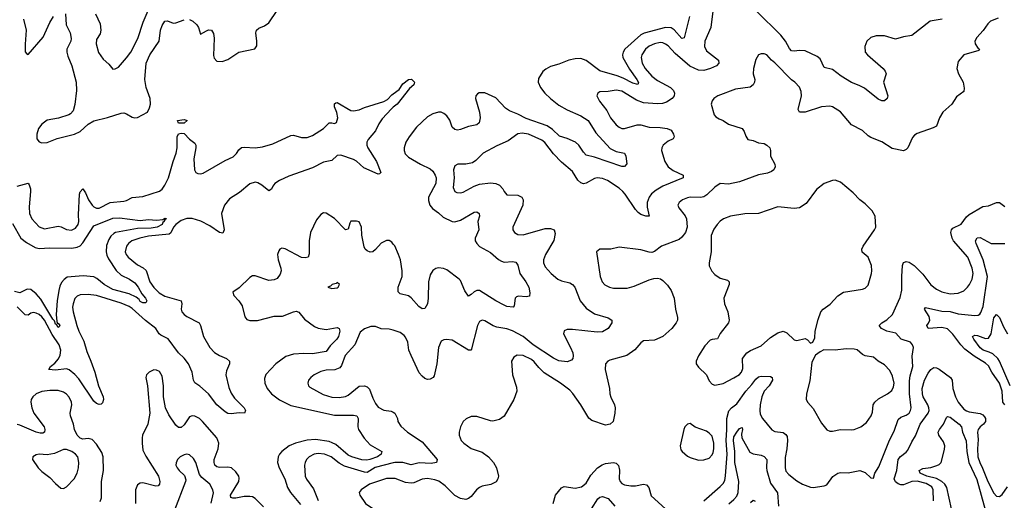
# Model space of a CAD drawing. Header units: inches. Extents: x 1843162 to 1959474, y 907081 to 1016326.
# Tile 663 of 684: x 1947269 to 1954466, y 995913 to 999427. Entities that reach past the tile are written whole.
import ezdxf

# ---------------------------------------------------------------- set-up
doc = ezdxf.new("R2010")
doc.units = ezdxf.units.IN
doc.header["$MEASUREMENT"] = 0
doc.layers.add('B9949', color=7, linetype='Continuous')
doc.layers.add('B9959', color=7, linetype='Continuous')

msp = doc.modelspace()

# ---------------------------------------------------------------- linework, layer by layer
at = {"layer": 'B9949', "color": 5}
for points, elevation in [([(1947297.8, 999430), (1947316, 999350), (1947307.6, 999247.6), (1947310, 999191.3), (1947318.5, 999178.5), (1947330, 999173), (1947440.6, 999299.4), (1947490, 999406), (1947516.2, 999450)], 520), ([(1947603.1, 999470), (1947608.8, 999390), (1947638.4, 999330), (1947645.5, 999290), (1947641.6, 999270), (1947613.5, 999210), (1947612.8, 999190), (1947620.6, 999160.6), (1947650.9, 999090), (1947682.2, 998970), (1947683, 998910), (1947672.8, 998807.2), (1947658.6, 998761.4), (1947641.2, 998738.8), (1947629, 998731), (1947553.4, 998706.6), (1947470, 998691.8), (1947430, 998662.4), (1947406.7, 998630), (1947395.2, 998590), (1947394.4, 998554.4), (1947410, 998534.4), (1947430, 998526.5), (1947470, 998529.2), (1947543, 998557), (1947669.8, 998590.2), (1947711.6, 998610), (1947770, 998662.6), (1947810, 998686), (1947910, 998711.7), (1948010, 998744.4), (1948030, 998746.4), (1948050, 998739.3), (1948090, 998713), (1948110, 998708), (1948130, 998710.6), (1948203.7, 998750), (1948218.6, 998781.4), (1948224.1, 998810), (1948223.4, 998850), (1948193, 998930), (1948183.7, 998990), (1948194.5, 999110), (1948219.6, 999170), (1948287.5, 999270), (1948297.5, 999350), (1948310, 999384.2), (1948330, 999415.3), (1948350, 999418.7), (1948390, 999400.8), (1948410, 999403.2), (1948470, 999426.8)], 520), ([(1947823.7, 999470), (1947856.5, 999396.5), (1947862.4, 999350), (1947856.3, 999323.7), (1947830, 999281.2), (1947827.4, 999250), (1947845.7, 999185.7), (1947878.9, 999138.9), (1947920.7, 999100.7), (1947950, 999066), (1947966.4, 999066.4), (1947990, 999080.5), (1948050, 999146.7), (1948082.2, 999190), (1948131.5, 999290), (1948171.8, 999408.2), (1948215.8, 999510)], 540), ([(1948510, 999427.8), (1948535, 999415), (1948563.2, 999390), (1948576.5, 999370), (1948590, 999321), (1948633.9, 999346.1), (1948650, 999352), (1948670, 999350.4), (1948685.3, 999325.3), (1948691.5, 999291.5), (1948685.1, 999165.1), (1948690, 999146), (1948710, 999122.8), (1948750, 999120.5), (1948790, 999136.4), (1948870, 999188.9), (1948986.6, 999213.4), (1949003.3, 999236.7), (1949003.1, 999270), (1948994, 999330), (1948999.3, 999350), (1949016.3, 999363.7), (1949058.5, 999381.5), (1949090, 999403), (1949150, 999493)], 520), ([(1947250, 998210.2), (1947330, 998230.3), (1947339.1, 998219.1), (1947347.3, 998190), (1947347.7, 998170), (1947337.8, 998057.8), (1947341, 998010), (1947357.3, 997970), (1947410, 997911.8), (1947450, 997897.8), (1947550, 997916.5), (1947572.5, 997912.5), (1947610, 997892.8), (1947648, 997888), (1947677.3, 997902.7), (1947696.8, 997930), (1947701, 997950), (1947698.9, 997998.9), (1947705.7, 998150), (1947710, 998168.4), (1947730, 998190.3), (1947750, 998160.3), (1947771.6, 998110), (1947797.7, 998070), (1947810, 998057.3), (1947830, 998048.7), (1947850, 998047.9), (1947929.4, 998090.6), (1948030, 998099.8), (1948050, 998105.2), (1948090, 998126.7), (1948170, 998133.7), (1948290, 998173.4), (1948310, 998187.6), (1948330, 998216.2), (1948356.6, 998270), (1948390.4, 998389.6), (1948413.3, 998450), (1948420.2, 998490), (1948419.4, 998570), (1948430, 998591.5), (1948450, 998597.8), (1948470, 998593.9), (1948510, 998552.9), (1948550, 998523.7), (1948556.1, 998510), (1948556.8, 998490), (1948542.6, 998410), (1948546, 998330), (1948557.6, 998310), (1948570, 998302.4), (1948590, 998298.6), (1948610, 998305.2), (1948770, 998397.8), (1948830, 998425.1), (1948852.8, 998447.2), (1948870, 998474.9), (1948890, 998491.1), (1948910, 998495), (1948990, 998489.4), (1949042.6, 998497.4), (1949119.9, 998520.1), (1949250, 998579.1), (1949270, 998582), (1949330, 998565.8), (1949350, 998564.9), (1949370, 998566.2), (1949410, 998579.6), (1949490, 998630.2), (1949530, 998672.7), (1949550, 998673.4), (1949570, 998666.5), (1949585.6, 998674.4), (1949594.6, 998710), (1949587, 998747), (1949569.7, 998790.3), (1949570, 998812), (1949580.9, 998819.1), (1949590, 998820.7), (1949690, 998763.9), (1949710, 998761), (1949750, 998767.5), (1949790, 998784.3), (1949930, 998828), (1949958, 998842), (1949990, 998878.3), (1950000, 998885.3)], 480), ([(1950000, 998786.3), (1949985.7, 998774.3), (1949918.4, 998701.6), (1949894.6, 998665.4), (1949870, 998613), (1949816.9, 998550), (1949805.5, 998530), (1949806, 998510), (1949814.5, 998490), (1949876.3, 998390), (1949908, 998310), (1949899.9, 998300.1), (1949890, 998296.9), (1949784.5, 998344.5), (1949732, 998392), (1949710, 998405.5), (1949616.5, 998436.5), (1949590, 998432.5), (1949550, 998396.5), (1949490, 998386), (1949410, 998343.1), (1949237.1, 998282.9), (1949168, 998252), (1949134.8, 998230), (1949118.6, 998210), (1949110, 998187.3), (1949090, 998175.1), (1949038, 998218), (1949010, 998234.6), (1948990, 998238.4), (1948950, 998227.5), (1948876.2, 998163.8), (1948803.4, 998116.6), (1948764.8, 998070), (1948744.2, 998010), (1948764.2, 997890), (1948753.4, 997866.6), (1948730, 997869.8), (1948658.4, 997918.4), (1948593.5, 997953.5), (1948530, 997973.4), (1948490, 997972.9), (1948450, 997958), (1948410.1, 997930), (1948393.5, 997910), (1948372.6, 997867.4), (1948361.4, 997858.6), (1948210, 997843.4), (1948146, 997830), (1948088.4, 997810), (1948063, 997790), (1948048.7, 997770), (1948040.2, 997730), (1948046.8, 997710), (1948062, 997690), (1948130, 997633.7), (1948171.4, 997611.4), (1948193.2, 997593.2), (1948220.4, 997510), (1948250, 997467.6), (1948289.5, 997430), (1948330, 997405.5), (1948448.5, 997370), (1948453.8, 997350), (1948448.8, 997310), (1948455, 997290), (1948470.2, 997270), (1948490, 997255.6), (1948579.6, 997210), (1948591.3, 997190), (1948611.9, 997110), (1948659.7, 997030), (1948693.5, 996993.5), (1948730, 996971.2), (1948781.6, 996950), (1948803.1, 996930), (1948801.7, 996910), (1948780.6, 996859.4), (1948776.8, 996830), (1948796.8, 996736.8), (1948814.8, 996694.8), (1948838.8, 996658.8), (1948910.3, 996590), (1948919.1, 996570), (1948912, 996550), (1948872.3, 996552.3), (1948814.5, 996545.5), (1948790, 996548.5), (1948770, 996558.5), (1948709.1, 996610), (1948650, 996691.5), (1948586.7, 996746.8), (1948550, 996771.2), (1948538.4, 996790), (1948530.4, 996850), (1948502.6, 996910), (1948471.5, 996951.5), (1948429.6, 996990), (1948353, 997093), (1948300.2, 997120.2), (1948289.5, 997129.5), (1948263.7, 997170), (1948187.3, 997227.3), (1948090, 997314.6), (1948069.4, 997329.4), (1948010, 997354.2), (1947830, 997409.4), (1947770, 997417.8), (1947710, 997413.8), (1947690, 997406.2), (1947672.3, 997387.7), (1947658.5, 997350), (1947655.6, 997324.4), (1947659.8, 997290), (1947687.3, 997190), (1947701.6, 997150), (1947737.2, 997077.2), (1947759.9, 996999.9), (1947790, 996931.2), (1947818.5, 996850), (1947844.6, 996750), (1947879.8, 996670), (1947881.5, 996650), (1947875.3, 996624.7), (1947865.5, 996614.5), (1947850, 996612.4), (1947830, 996620.3), (1947810, 996637.1), (1947700.2, 996800.2), (1947671.9, 996831.9), (1947630, 996867.6), (1947610, 996874.2), (1947530, 996863.7), (1947481.6, 996870), (1947493.1, 996890), (1947524.9, 996915.1), (1947552, 996948), (1947565.6, 996974.4), (1947570.7, 997010), (1947558.3, 997050), (1947505.4, 997125.4), (1947450, 997228.8), (1947430, 997255), (1947410, 997270.9), (1947390, 997281.9), (1947370, 997286.4), (1947350, 997281.1), (1947330, 997266.8), (1947310, 997267.7), (1947250, 997328.4)], 480), ([(1950000, 997786), (1949990, 997798.9), (1949970, 997811.1), (1949950, 997811.1), (1949910, 997792), (1949870, 997745.7), (1949850, 997729.7), (1949830, 997727.7), (1949810, 997735.9), (1949793.8, 997750), (1949786.7, 997766.7), (1949769.8, 997850.2), (1949767.1, 997910), (1949750, 997949.4), (1949730, 997954.5), (1949690, 997953.6), (1949681.3, 997938.7), (1949670, 997894), (1949650, 997889.7), (1949570, 997972), (1949510, 998011.6), (1949490, 998014), (1949470, 998002), (1949437.8, 997962.2), (1949393.4, 997870), (1949384.5, 997810), (1949385.2, 997714.8), (1949377.4, 997690), (1949355.7, 997684.3), (1949329, 997689), (1949210, 997751.9), (1949184.3, 997755.7), (1949170, 997747.8), (1949162.6, 997737.4), (1949153, 997710), (1949157.7, 997670), (1949178.6, 997610), (1949180.1, 997590), (1949173.9, 997566.1), (1949150, 997535), (1949130, 997523.6), (1949090, 997520.7), (1948990, 997554.1), (1948970, 997553.8), (1948950, 997541.8), (1948873.8, 997466.2), (1948826.4, 997433.6), (1948835.3, 997410), (1948871.8, 997371.8), (1948894.9, 997334.9), (1948914, 997254), (1948930, 997235.6), (1948950, 997226.2), (1949007.5, 997227.5), (1949130, 997258.9), (1949190, 997258.1), (1949270, 997291.7), (1949290, 997295.4), (1949310, 997287.1), (1949350, 997236.9), (1949423.2, 997183.2), (1949450, 997170.1), (1949510, 997160.7), (1949590, 997176.5), (1949603, 997170), (1949610.2, 997150), (1949599.3, 997110), (1949587, 997090), (1949539, 997041), (1949510, 997000.3), (1949410, 996983.9), (1949345.8, 996985.8), (1949270, 996981.2), (1949215.5, 996964.5), (1949142, 996910), (1949068.4, 996831.6), (1949057.6, 996802.4), (1949060.7, 996770), (1949078.4, 996730), (1949110.2, 996690), (1949167.6, 996647.6), (1949250, 996605), (1949570, 996535.6), (1949710, 996535.7), (1949733.8, 996530), (1949742, 996510), (1949740.6, 996450), (1949746.4, 996430), (1949786.8, 996366.8), (1949830, 996317.4), (1949915.5, 996270), (1949910.3, 996250), (1949883.6, 996230), (1949827.7, 996210), (1949806.7, 996206.7), (1949770, 996209.4), (1949697.4, 996230), (1949670, 996243.8), (1949579.5, 996319.5), (1949554, 996334), (1949530, 996341.6), (1949430, 996357.1), (1949370, 996352.4), (1949285.3, 996330), (1949239.7, 996310), (1949185, 996270), (1949168.3, 996250), (1949159, 996230), (1949153.6, 996190), (1949165.6, 996150), (1949206.7, 996070), (1949225.9, 996005.9), (1949248.8, 995970), (1949321.3, 995881.3)], 520), ([(1947216.7, 997936.7), (1947276.8, 997830), (1947317.9, 997797.9), (1947382.2, 997762.2), (1947410, 997753.7), (1947490, 997759.5), (1947650, 997757.2), (1947690, 997762.4), (1947710, 997773.9), (1947730, 997794), (1947810, 997919.3), (1947950, 997975.6), (1947998.7, 997978.7), (1948150, 997957.8), (1948210, 997965.5), (1948270, 997960.7), (1948314, 997966), (1948330, 997975.5), (1948341, 997970), (1948332.7, 997967.3), (1948324, 997956), (1948324.9, 997950), (1948315.3, 997944.7), (1948311, 997930), (1948274.4, 997910), (1948230, 997902.7), (1948130, 997899.1), (1947970.1, 997869.9), (1947956.4, 997863.6), (1947935.9, 997844.1), (1947920.9, 997819.1), (1947904.5, 997775.5), (1947900.4, 997730), (1947904.9, 997704.9), (1947917.7, 997677.7), (1947973.4, 997593.4), (1948010, 997558), (1948072, 997530), (1948110, 997502.6), (1948134.5, 997470), (1948161.5, 997421.5), (1948188, 997390), (1948197.1, 997370), (1948190, 997357.2), (1948170, 997357.4), (1948150, 997367), (1948141.5, 997381.5), (1948119.1, 997399.1), (1948070, 997422.7), (1947950, 997452.9), (1947887.1, 997490), (1947833.8, 997533.8), (1947810, 997545.4), (1947732.8, 997552.8), (1947616.8, 997543.2), (1947592.7, 997527.3), (1947575.1, 997504.9), (1947562, 997478), (1947554, 997446), (1947541.7, 997370), (1947536, 997270), (1947540.2, 997220.2), (1947546, 997206), (1947550, 997208), (1947561.1, 997190), (1947558.5, 997181.5), (1947550, 997175.6), (1947538.5, 997198.5), (1947530, 997201.3), (1947523.9, 997223.9), (1947510, 997237.7), (1947423.3, 997383.3), (1947390, 997423.2), (1947350, 997453.8), (1947323, 997457), (1947270, 997429.8), (1947230, 997438.7)], 460), ([(1950000, 997155.5), (1949970, 997165.1), (1949910, 997166.6), (1949870, 997183), (1949835.8, 997184.2), (1949790, 997165.6), (1949758.3, 997141.7), (1949719.8, 997050), (1949647.9, 996972.1), (1949622, 996898), (1949610, 996881.5), (1949572.3, 996867.7), (1949510, 996863.5), (1949470, 996853.8), (1949420.5, 996830), (1949396.3, 996810), (1949380.5, 996790), (1949375.5, 996770), (1949380.5, 996750), (1949390, 996739.1), (1949486.1, 996686.1), (1949550, 996667.7), (1949603.7, 996663.7), (1949650, 996670.9), (1949670, 996681), (1949750, 996746.4), (1949790, 996750.2), (1949810, 996743.2), (1949826.4, 996726.4), (1949850, 996659.5), (1949870, 996620.3), (1949890, 996594.6), (1949930, 996571.5), (1949983.8, 996563.8), (1950000, 996555.9)], 540), ([(1949050, 995865.3), (1948990, 995926.2), (1948970, 995937.3), (1948950, 995941.1), (1948910, 995939.3), (1948847.8, 995927.8), (1948827.1, 995927.1), (1948813.1, 995933.1), (1948809.9, 995950), (1948871.5, 996050), (1948874.2, 996074.2), (1948869.9, 996090), (1948850, 996121.6), (1948816, 996150), (1948790, 996155.1), (1948730, 996152.8), (1948710, 996158.3), (1948696.2, 996170), (1948689.4, 996189.4), (1948689.9, 996210), (1948718.7, 996290), (1948725.3, 996330), (1948709.2, 996369.2), (1948604.5, 996490), (1948583.5, 996510), (1948550, 996528.6), (1948530, 996531.1), (1948510, 996521.8), (1948470, 996464.8), (1948450, 996446.2), (1948430, 996444.2), (1948410, 996462.7), (1948358, 996538), (1948333.8, 996590), (1948319, 996670), (1948319.3, 996750), (1948310, 996819.3), (1948290, 996853.3), (1948270, 996865.1), (1948250, 996867), (1948214.8, 996850), (1948194.8, 996830), (1948190.6, 996810), (1948203.7, 996750), (1948219.7, 996550), (1948205.2, 996470), (1948167.6, 996390), (1948162.9, 996370), (1948163.3, 996330), (1948170, 996279.5), (1948190, 996235.3), (1948283.2, 996090), (1948293.8, 996050), (1948291.6, 996030), (1948280.6, 996019.4), (1948265.1, 996014.9), (1948170, 996039.5), (1948150, 996038.9), (1948130, 996026.3), (1948116.3, 995990), (1948116.5, 995890)], 520), ([(1947856.1, 995903.9), (1947866, 995930), (1947865.6, 996050), (1947881.9, 996130), (1947879.6, 996230), (1947870, 996261.1), (1947830, 996323.9), (1947797.5, 996357.5), (1947770, 996365), (1947730, 996360.7), (1947710, 996367.7), (1947687.8, 996390), (1947669.9, 996429.9), (1947662.8, 996470), (1947641.2, 996530), (1947638.5, 996550), (1947648.9, 996610), (1947647.3, 996630), (1947630, 996667.1), (1947610, 996689.9), (1947590, 996703.6), (1947550, 996714.3), (1947490, 996715.5), (1947430, 996708.2), (1947390.2, 996690), (1947364.6, 996670), (1947352.9, 996650), (1947350.8, 996630), (1947357.6, 996590), (1947373.3, 996550), (1947446.7, 996450), (1947453.4, 996430), (1947450.2, 996410), (1947437.2, 996402.8), (1947417.3, 996402.7), (1947390, 996410.6), (1947270, 996462.9), (1947250, 996466.4)], 520), ([(1948669.4, 995890.6), (1948686.2, 995966.2), (1948681, 995990), (1948658.9, 996030), (1948599.7, 996079.7), (1948582.3, 996102.3), (1948555.4, 996190), (1948538.8, 996218.8), (1948510, 996246), (1948490, 996249.3), (1948470, 996245.2), (1948441, 996230), (1948422.8, 996210), (1948413, 996187), (1948410.5, 996170), (1948419.5, 996150), (1948434.4, 996130), (1948473.7, 996093.7), (1948482.5, 996062.5), (1948482, 996050), (1948400.3, 995839.7)], 540), ([(1950000, 996185.6), (1949867.8, 996152.2), (1949810, 996116.7), (1949790, 996117.3), (1949642.9, 996162.9), (1949603.2, 996183.2), (1949545.1, 996230), (1949497.2, 996250), (1949450, 996254.8), (1949422, 996250), (1949385.3, 996230), (1949366, 996210), (1949354.9, 996190), (1949350.3, 996170), (1949356.5, 996090), (1949366.2, 996066.2), (1949415.5, 995995.5), (1949450.9, 995910.9)], 540), ([(1950000, 996072.3), (1949950, 996071.3), (1949826.7, 996030), (1949764, 995990), (1949750.6, 995970), (1949755.5, 995950), (1949797.1, 995890), (1949850, 995851.6), (1949920.3, 995820.3), (1949984.2, 995770), (1950000, 995759.8)], 560)]:
    msp.add_lwpolyline(points, dxfattribs=dict(at, elevation=elevation))
for points, elevation in [([(1948470, 998669.1), (1948428.7, 998670), (1948422, 998690), (1948470, 998697.6), (1948492.9, 998690)], 480), ([(1949590, 997506), (1949582, 997498), (1949554, 997490), (1949542, 997478), (1949522, 997470), (1949550, 997462), (1949590, 997466), (1949598, 997470), (1949606, 997490)], 540), ([(1947610, 996285.1), (1947590, 996283.5), (1947524.1, 996255.9), (1947470, 996245.4), (1947410, 996249.6), (1947390, 996244.5), (1947364, 996230), (1947362, 996210), (1947403, 996150), (1947430, 996123.8), (1947490, 996080.4), (1947530, 996036.3), (1947570, 996001), (1947590, 995998), (1947610, 996010.8), (1947667.3, 996070), (1947688, 996110), (1947698.3, 996150), (1947700.4, 996190), (1947692.6, 996230), (1947677.4, 996250), (1947650, 996269.7)], 540)]:
    msp.add_lwpolyline(points, close=True, dxfattribs=dict(at, elevation=elevation))
at = {"layer": 'B9959', "color": 5}
for points, elevation in [([(1952336.8, 999490), (1952320.3, 999370), (1952276.5, 999270), (1952274.4, 999230), (1952290, 999198.9), (1952377.6, 999130), (1952380.4, 999110), (1952363.1, 999090), (1952319.3, 999070), (1952270, 999056.2), (1952230, 999058.3), (1952166.8, 999086.8), (1952060.3, 999180.3), (1952010, 999235.1), (1951990, 999248.8), (1951970, 999257.4), (1951950, 999259.8), (1951910, 999250.6), (1951870, 999232.2), (1951842.9, 999210), (1951815.5, 999170), (1951810.9, 999149.1), (1951818.5, 999110), (1951842, 999070), (1951890, 999014.3), (1951930, 998981.9), (1952027.4, 998930), (1952047.1, 998910), (1952054.7, 998890), (1952052.9, 998870), (1952039, 998850), (1951996.6, 998823.4), (1951967.3, 998812.7), (1951930, 998810.4), (1951830, 998819.9), (1951777.9, 998837.9), (1951670, 998905), (1951630, 998912.5), (1951570, 998901.1), (1951510, 998899.6), (1951494, 998890), (1951487.7, 998870), (1951506.7, 998830), (1951561.8, 998761.8), (1951588.8, 998710), (1951630, 998658), (1951650, 998640.2), (1951670, 998632.2), (1951690, 998631.1), (1951782.6, 998657.4), (1951810, 998659), (1951870, 998641.6), (1951950, 998638.4), (1952001, 998630), (1952030, 998618.4), (1952048.2, 998590), (1952052.4, 998570), (1952044.7, 998555.3), (1952010, 998538.3), (1951973.4, 998510), (1951961.7, 998490), (1951961.1, 998470), (1951984.4, 998390), (1952009.1, 998350), (1952045, 998325), (1952118, 998290), (1952119.1, 998270), (1951970.7, 998209.3), (1951920.8, 998179.2), (1951887.2, 998152.8), (1951870, 998129.7), (1951855.3, 998090), (1951855.5, 998055.5), (1951870, 997989.6), (1951845.2, 997990), (1951810, 998003.5), (1951790, 998017.2), (1951770, 998039.7), (1951696, 998150), (1951677, 998170), (1951650, 998194.1), (1951565.4, 998250), (1951530, 998264.7), (1951490, 998270.6), (1951470, 998266), (1951410, 998231.8), (1951390, 998226.6), (1951370, 998233.1), (1951350, 998254), (1951310, 998315.8), (1951230, 998384.5), (1951170, 998445.1), (1951108.4, 998528.4), (1951085.8, 998545.8), (1950989.2, 998590), (1950942.4, 998597.6), (1950910, 998592.8), (1950839.3, 998540.7), (1950755.5, 998504.5), (1950656.3, 998450), (1950603.1, 998396.9), (1950578.7, 998381.3), (1950530.3, 998369.7), (1950470.4, 998369.6), (1950450, 998359.3), (1950441.1, 998330), (1950445.5, 998270), (1950438.7, 998198.7), (1950450, 998170.7), (1950463.1, 998163.1), (1950490, 998160.4), (1950510, 998166.7), (1950590, 998208.9), (1950630, 998223.1), (1950710, 998234.6), (1950750, 998229), (1950776.4, 998216.4), (1950801.3, 998190), (1950810.3, 998170.3), (1950830, 998146.4), (1950910, 998142.6), (1950939.1, 998130), (1950950.3, 998110), (1950945.7, 998070), (1950874, 997910), (1950874.4, 997890), (1950886, 997870), (1950910, 997855.8), (1950950, 997853.8), (1951110, 997900.6), (1951150, 997900.7), (1951174.9, 997890), (1951184.2, 997864.2), (1951173.3, 997813.3), (1951113.4, 997710), (1951097.7, 997670), (1951098, 997650), (1951110, 997620.3), (1951154.3, 997570), (1951203.7, 997530), (1951230, 997518.4), (1951290, 997503.8), (1951310.7, 997490.7), (1951325.8, 997470), (1951366.2, 997370), (1951410, 997316.9), (1951470, 997276.9), (1951570, 997248), (1951597.3, 997230), (1951596.3, 997210), (1951570, 997169.5), (1951530, 997145.4), (1951490, 997142.8), (1951310, 997162.6), (1951270, 997160.8), (1951248.2, 997151.8), (1951244.9, 997130), (1951295.5, 997030), (1951311.4, 996990), (1951314.6, 996970), (1951311.7, 996948.3), (1951302.8, 996937.2), (1951270, 996925.6), (1951210, 996933.3), (1951170, 996950.8), (1951022.7, 997050), (1950949.6, 997109.6), (1950870, 997151.9), (1950830, 997166.5), (1950757.7, 997177.7), (1950729, 997189), (1950670, 997225.7), (1950650, 997229.7), (1950630, 997218.9), (1950615.9, 997190), (1950570, 997009.3), (1950550, 997009.6), (1950430, 997084.5), (1950389.4, 997089.4), (1950370, 997087), (1950350, 997077), (1950329.3, 997030.7), (1950317.6, 996910), (1950297.7, 996822.3), (1950290.3, 996809.7), (1950270, 996798), (1950250, 996795.1), (1950230, 996803.7), (1950210, 996819.3), (1950190, 996845.2), (1950129.7, 996970.3), (1950114, 997010), (1950105.4, 997070), (1950090, 997104.5), (1950078.4, 997118.4), (1950050, 997139.6), (1950000, 997155.5)], 540), ([(1952164.2, 999450), (1952127.1, 999292.9), (1952110, 999289.8), (1952052.2, 999352.2), (1952030, 999368.1), (1951990, 999370.7), (1951832.5, 999327.5), (1951810, 999316.4), (1951693.5, 999210), (1951680.9, 999190), (1951675.1, 999170), (1951677.4, 999150), (1951725.5, 999065.5), (1951781, 998990), (1951791.4, 998968.6), (1951787.5, 998952.5), (1951750, 998962.4), (1951679.1, 998999.1), (1951635.9, 999015.9), (1951510, 999051.9), (1951410, 999127.5), (1951370, 999142.8), (1951330, 999140.8), (1951283.1, 999130), (1951210, 999100.9), (1951150, 999083.4), (1951115.1, 999064.9), (1951092.9, 999047.1), (1951062.3, 998997.7), (1951059.2, 998970), (1951075.9, 998930), (1951106.8, 998890), (1951149.4, 998850), (1951210, 998802.6), (1951270, 998768.8), (1951370, 998723), (1951425.5, 998690), (1951479.3, 998599.3), (1951584.4, 998484.4), (1951630, 998462.8), (1951690.7, 998450), (1951700.4, 998430), (1951707.5, 998372.5), (1951690, 998352.7), (1951670, 998353.3), (1951470, 998421), (1951410, 998437.2), (1951390, 998457.2), (1951356.1, 998510), (1951331.9, 998531.9), (1951270, 998558.2), (1951215.2, 998575.2), (1951164.8, 998624.8), (1951123.7, 998650), (1950970, 998704), (1950910, 998735.9), (1950850, 998759.9), (1950820.4, 998780.4), (1950750, 998855.5), (1950670, 998892.5), (1950627.5, 998892.5), (1950614.5, 998885.5), (1950602, 998870), (1950600.2, 998850), (1950630.3, 998749.7), (1950635.6, 998710), (1950627, 998673), (1950610, 998657.7), (1950550, 998646.6), (1950490, 998623.1), (1950470, 998619.4), (1950450, 998622.9), (1950430, 998639.7), (1950412, 998691.9), (1950390, 998724.5), (1950370, 998740.7), (1950350, 998749.8), (1950330, 998749.8), (1950290, 998737.4), (1950250, 998716.8), (1950170, 998641.8), (1950115.6, 998570), (1950092.3, 998530), (1950079.1, 998490), (1950078.5, 998470), (1950086.1, 998446.1), (1950110, 998420.8), (1950198.9, 998370), (1950270, 998336.6), (1950290, 998318.4), (1950306.4, 998290), (1950313.3, 998270), (1950311.1, 998230), (1950256, 998130), (1950256, 998104), (1950267, 998070), (1950285.9, 998045.9), (1950330, 998015), (1950363.5, 997983.5), (1950430, 997951.9), (1950450, 997949.5), (1950490, 997961.7), (1950590, 998019.7), (1950610, 998021.3), (1950628.5, 998010), (1950629.1, 997990), (1950618.9, 997950), (1950624.7, 997890), (1950597.4, 997830), (1950599.4, 997810), (1950609.4, 997790), (1950630, 997769.4), (1950710, 997723.5), (1950770, 997673.2), (1950790, 997661.6), (1950810, 997655), (1950870, 997659.6), (1950894.8, 997654.8), (1950911.4, 997631.4), (1950925.3, 997570), (1950969.1, 997510), (1950990.3, 997470), (1950998.4, 997430), (1950994.7, 997405.3), (1950970, 997399.8), (1950915.6, 997404.4), (1950900.4, 997399.6), (1950890.3, 997389.7), (1950884.5, 997335.5), (1950874.9, 997325.1), (1950830.4, 997329.7), (1950810, 997339.2), (1950749.6, 997370), (1950630, 997446.2), (1950610, 997447.3), (1950590, 997437.7), (1950570, 997417.7), (1950550, 997406), (1950523.7, 997443.7), (1950490, 997520.9), (1950482, 997530), (1950390, 997597.6), (1950368, 997608), (1950330, 997613), (1950310, 997607.6), (1950290, 997593.6), (1950270, 997560.9), (1950258.2, 997510), (1950255.3, 997390), (1950250.1, 997349.9), (1950230, 997314.7), (1950210, 997313.7), (1950187.1, 997330), (1950130, 997392.4), (1950110, 997407.4), (1950050, 997421.7), (1950036, 997436), (1950036.2, 997470), (1950064, 997550), (1950064.7, 997590), (1950052.1, 997670), (1950038.6, 997710), (1950010, 997773), (1950000, 997786)], 520), ([(1954011, 999430), (1953925.3, 999414.7), (1953790, 999311.2), (1953730, 999301.5), (1953670, 999285.1), (1953590, 999308.9), (1953530, 999309.8), (1953490, 999296.8), (1953460.2, 999270), (1953446, 999230), (1953449.1, 999189.1), (1953465.5, 999170), (1953581.6, 999070), (1953596.4, 999050), (1953601.6, 999030), (1953583.1, 998970), (1953613.7, 998870), (1953610, 998849.5), (1953590, 998833.3), (1953570, 998833.7), (1953544.6, 998844.6), (1953445.4, 998925.4), (1953406.3, 998946.3), (1953350, 998968.2), (1953273.6, 999013.6), (1953210, 999061.6), (1953150, 999077.4), (1953119.5, 999139.5), (1953097.7, 999157.7), (1953010, 999198.7), (1952970, 999202.2), (1952930, 999195.4), (1952910, 999199.7), (1952895.5, 999215.5), (1952866, 999270), (1952832.6, 999312.6), (1952654.4, 999490)], 540), ([(1954422.6, 999437.4), (1954365, 999415), (1954344.8, 999395.2), (1954312.4, 999347.6), (1954264.3, 999295.7), (1954251.3, 999270), (1954252.6, 999250), (1954276.4, 999216.4), (1954285.5, 999210), (1954278.9, 999201.1), (1954170.8, 999170), (1954130, 999122), (1954119.3, 999070), (1954130.6, 999030), (1954165.5, 998970), (1954173.7, 998926.3), (1954170, 998902), (1954117.5, 998862.5), (1954082.8, 998810), (1954018, 998750), (1953992.7, 998710), (1953971.4, 998648.6), (1953945.1, 998634.9), (1953830, 998593.6), (1953810, 998581.6), (1953795.8, 998564.2), (1953760.3, 998490), (1953750, 998477.6), (1953730, 998468.4), (1953646, 998486), (1953570, 998534), (1953490, 998564.5), (1953470, 998577), (1953430, 998617), (1953350, 998658.7), (1953270, 998752), (1953210, 998789.6), (1953190, 998794.5), (1953130, 998789.6), (1953010, 998751.5), (1952969.7, 998749.7), (1952958.4, 998770), (1952983.1, 998870), (1952981, 998901), (1952970, 998932.3), (1952934, 998970), (1952910, 998987.6), (1952790, 999111.1), (1952765.1, 999130), (1952730, 999169.4), (1952710, 999177), (1952690, 999178), (1952670.5, 999169.5), (1952650, 999135.3), (1952632.2, 999070), (1952630.4, 999030), (1952642.4, 998990), (1952639.5, 998970), (1952630, 998949.5), (1952607.5, 998932.5), (1952502, 998918), (1952371, 998870), (1952342.8, 998850), (1952330, 998834), (1952324, 998810), (1952344.9, 998730), (1952356.7, 998716.7), (1952381.3, 998701.3), (1952410.4, 998690.4), (1952450, 998662), (1952550, 998630.6), (1952564.9, 998610), (1952575.9, 998575.9), (1952590.7, 998550.7), (1952630, 998542.8), (1952670, 998527.3), (1952710, 998520.7), (1952731.3, 998510), (1952751.3, 998490), (1952758, 998470), (1952757.3, 998430), (1952788, 998370), (1952790.5, 998350), (1952780.5, 998330), (1952763.4, 998316.6), (1952735.5, 998304.5), (1952670, 998292.1), (1952530, 998241.2), (1952450, 998224.7), (1952390, 998228), (1952350, 998203), (1952293, 998147), (1952270, 998131.6), (1952245.6, 998125.6), (1952170, 998128.3), (1952150, 998125.1), (1952114, 998110), (1952090.6, 998090), (1952080.5, 998070), (1952088, 998050), (1952133.4, 997993.4), (1952142.7, 997970), (1952147.7, 997910), (1952135.2, 997870), (1952110, 997836.8), (1952090, 997819.8), (1951960.5, 997770), (1951910, 997731.2), (1951890, 997724.7), (1951870, 997726.6), (1951810, 997744.2), (1951650, 997762.9), (1951590, 997749.6), (1951510.6, 997749.4), (1951484.7, 997730), (1951511.5, 997550), (1951527.4, 997510), (1951547, 997487), (1951580.7, 997470), (1951610, 997463.6), (1951710, 997464.5), (1951761.7, 997478.3), (1951870, 997524.2), (1951905.3, 997534.7), (1951930, 997536.4), (1951952.2, 997532.2), (1951970, 997520.7), (1952004.7, 997484.7), (1952030, 997446.8), (1952053.1, 997390), (1952062.8, 997310), (1952077.4, 997250), (1952076.5, 997230), (1952068.7, 997210), (1952034.9, 997170), (1951970.7, 997109.3), (1951910, 997084.1), (1951830, 997077.6), (1951810, 997065.1), (1951766.6, 997013.4), (1951707.6, 996972.4), (1951582.4, 996937.6), (1951567.7, 996930), (1951550.4, 996910), (1951549, 996870), (1951579.6, 996730), (1951583.6, 996690), (1951590, 996666.8), (1951618, 996610), (1951622.4, 996590), (1951619.5, 996550), (1951607, 996490), (1951584.9, 996470), (1951550, 996462.8), (1951450, 996496.2), (1951430, 996512.4), (1951371.9, 996610), (1951312.7, 996692.7), (1951290, 996717.3), (1951221, 996770), (1951103.5, 996843.5), (1951063.4, 996883.4), (1951030, 996925.7), (1951010, 996942), (1950950, 996970.9), (1950906.4, 996973.6), (1950880.9, 996959.1), (1950864.4, 996930), (1950872.2, 996830), (1950901.1, 996741.1), (1950903.7, 996710), (1950881.1, 996650), (1950811.2, 996528.8), (1950776.7, 996503.3), (1950728.1, 996491.9), (1950710, 996493.3), (1950610, 996525.4), (1950570, 996525.1), (1950532.1, 996507.9), (1950510.7, 996490), (1950490.6, 996450), (1950480.7, 996410), (1950482, 996390), (1950496.3, 996350), (1950516.3, 996330), (1950570, 996290.5), (1950650, 996264.2), (1950695.3, 996230), (1950731.8, 996190), (1950754.6, 996150), (1950768.2, 996090), (1950764.9, 996070), (1950751.9, 996048.1), (1950712.9, 996027.1), (1950650, 996016.4), (1950630, 996007.1), (1950608.9, 995990), (1950570, 995941.6), (1950550, 995926.3), (1950530, 995919.7), (1950490, 995925.7), (1950450, 995947.7), (1950378.9, 996018.9), (1950331.6, 996051.6), (1950303, 996063), (1950250, 996072.5), (1950211.6, 996068.4), (1950150, 996041.6), (1950130, 996037.7), (1950090, 996043.7), (1950012.6, 996072.6), (1950000, 996072.3)], 560), ([(1950000, 998885.3), (1950043.9, 998916.1), (1950070, 998958.8), (1950110, 998990.4), (1950132.8, 998992.8), (1950156, 998970), (1950150.7, 998950), (1950117.6, 998922.4), (1950028.2, 998810), (1950000, 998786.3)], 480), ([(1952270.9, 995910), (1952390, 996014.4), (1952410, 996035.3), (1952422.2, 996057.8), (1952428.9, 996091.1), (1952441.5, 996250), (1952434.2, 996350), (1952439.1, 996430), (1952436.9, 996510), (1952452.9, 996567.1), (1952471.1, 996588.9), (1952510, 996618.9), (1952575.7, 996710), (1952621.8, 996758.2), (1952650, 996798.4), (1952670, 996815.2), (1952690, 996819.4), (1952757.6, 996817.6), (1952770.2, 996810.2), (1952771.7, 996791.7), (1952746.4, 996750), (1952710.9, 996710), (1952693.6, 996670), (1952680.8, 996610), (1952678.6, 996570), (1952682.4, 996542.4), (1952698, 996510), (1952766.9, 996426.9), (1952790, 996416.2), (1952850, 996409.1), (1952870, 996394.3), (1952878.9, 996378.9), (1952881.9, 996350), (1952877.2, 996290), (1952865.6, 996225.6), (1952865.2, 996150), (1952870, 996125.5), (1952890, 996100.3), (1952950, 996054.6), (1952990, 996031.8), (1953050, 996008.5), (1953070, 996006.7), (1953150, 996018.4), (1953170, 996026.7), (1953213.8, 996086.2), (1953250, 996111.5), (1953270, 996116), (1953325.6, 996114.4), (1953410.3, 996130.3), (1953450, 996115.5), (1953490, 996078), (1953510, 996074), (1953519.6, 996110), (1953550, 996157.1), (1953627.1, 996352.8), (1953662.3, 996417.7), (1953690, 996504.4), (1953710, 996520.2), (1953750, 996534.4), (1953769.9, 996550.1), (1953781.1, 996570), (1953785, 996590), (1953772.6, 996690), (1953773.6, 996786.4), (1953778, 996822), (1953796.8, 996890), (1953793.5, 996966.5), (1953802.6, 997030), (1953796.3, 997050), (1953780.5, 997070), (1953711.7, 997091.7), (1953673.5, 997133.5), (1953608.2, 997150), (1953568.1, 997168.1), (1953552.6, 997190), (1953571.3, 997210), (1953607.3, 997232.7), (1953649.7, 997270), (1953705.4, 997394.6), (1953718.4, 997450), (1953717.5, 997550), (1953722.4, 997630), (1953729.8, 997650.2), (1953742.9, 997657.1), (1953750, 997659.5), (1953770, 997654.9), (1953807.2, 997630), (1953870, 997565.7), (1953930, 997487.4), (1953970, 997456.5), (1954010, 997436.1), (1954070, 997423.2), (1954130, 997427.2), (1954170, 997445.3), (1954198, 997470), (1954212.4, 997490), (1954230.8, 997530), (1954237.8, 997570), (1954232.2, 997610), (1954198.5, 997690), (1954094, 997810), (1954084, 997830), (1954075.4, 997870), (1954079.6, 997890), (1954090, 997901.6), (1954150, 997931.6), (1954190, 997986), (1954210, 998002.3), (1954310, 998060.4), (1954350, 998066.7), (1954410, 998090.5), (1954430, 998090.7), (1954470, 998060.4)], 560), ([(1954469.9, 996609.9), (1954455.5, 996630), (1954450.4, 996710), (1954430.8, 996770), (1954374.1, 996850), (1954350, 996895.5), (1954330, 996915.4), (1954246.4, 996966.4), (1954178.4, 997018.4), (1954149.3, 997049.3), (1954090, 997127.9), (1954050, 997165.8), (1954010, 997175.7), (1953910, 997169.9), (1953898.9, 997190), (1953913, 997207), (1953922.2, 997230), (1953916.2, 997256.2), (1953884, 997310), (1953890, 997322), (1954010, 997295), (1954070, 997292.8), (1954130, 997276.9), (1954250, 997263.9), (1954274.2, 997265.8), (1954287.1, 997272.9), (1954295.3, 997284.7), (1954311.5, 997330), (1954343.7, 997550), (1954310.8, 997670.8), (1954260.7, 997790), (1954255.6, 997810), (1954267.9, 997832.1), (1954290, 997833.5), (1954370, 997789.1), (1954470, 997789.1)], 540), ([(1954510, 996750), (1954430.8, 996930.8), (1954418.6, 996950), (1954382.5, 996982.5), (1954356.2, 996996.2), (1954312.1, 997010), (1954290, 997026.8), (1954243.5, 997090), (1954234.5, 997110), (1954250, 997120.3), (1954270, 997118.2), (1954330, 997094.5), (1954350, 997098.6), (1954369.9, 997130.1), (1954390, 997245.7), (1954410, 997272.2), (1954430, 997250.3), (1954459.9, 997179.9), (1954490, 997129.3)], 520), ([(1953949.8, 995910), (1953946.6, 995990), (1953936.3, 996010), (1953896.1, 996036.1), (1953830, 996052.9), (1953790, 996049.6), (1953730, 996026.7), (1953710, 996025.6), (1953690, 996031.9), (1953670, 996046.6), (1953662.2, 996070), (1953681.2, 996130), (1953690.6, 996210), (1953707.1, 996232.9), (1953750, 996264.9), (1953760.5, 996279.5), (1953790, 996341.3), (1953816.3, 996383.7), (1953850.4, 996470), (1953909.9, 996550.1), (1953915.9, 996570), (1953915.2, 996590), (1953908.5, 996610), (1953873.6, 996670), (1953868, 996692), (1953866.9, 996730), (1953882.7, 996790), (1953910, 996843.1), (1953929.9, 996870.1), (1953950, 996883.2), (1953970, 996882.3), (1953990, 996872.5), (1954074.2, 996810), (1954085, 996790), (1954090.1, 996729.9), (1954108.7, 996670), (1954130, 996629.4), (1954170, 996579.2), (1954190, 996566.4), (1954210, 996560.4), (1954290, 996548.2), (1954310, 996537.7), (1954322.7, 996522.7), (1954328.6, 996510), (1954328.4, 996490), (1954314.7, 996470), (1954290, 996449.7), (1954276.3, 996430), (1954270.9, 996410), (1954276.1, 996356.1), (1954269.2, 996290), (1954273.9, 996230), (1954286.2, 996190), (1954307.7, 996147.7), (1954344.8, 996050), (1954390, 995965.3), (1954410, 995943.7), (1954430, 995940.3), (1954450, 995955.8), (1954489.8, 996010)], 540), ([(1950000, 996555.9), (1950012, 996550), (1950030.3, 996510.3), (1950032.7, 996490), (1950055.9, 996455.9), (1950104.2, 996410), (1950210, 996339.1), (1950320.3, 996210), (1950316.3, 996190), (1950277.4, 996182.6), (1950190, 996186.7), (1950130, 996173.2), (1950069.9, 996189.9), (1950010, 996188.2), (1950000, 996185.6)], 540), ([(1954081.1, 995850), (1954045.3, 996005.3), (1954031, 996030), (1954008.8, 996050), (1953971.2, 996071.2), (1953899.2, 996090), (1953850.9, 996110), (1953844, 996130), (1953870, 996145.4), (1953930, 996151.8), (1953974, 996166), (1953990, 996174.3), (1954005, 996190), (1954030, 996284.9), (1954031.7, 996310), (1954021, 996341), (1953988.3, 996390), (1953984, 996410), (1953992.6, 996430), (1954022.4, 996470), (1954042.8, 996517.2), (1954050, 996526), (1954070, 996520.3), (1954136.5, 996470), (1954154.2, 996450), (1954161.9, 996410), (1954187.1, 996347.1), (1954192.2, 996270), (1954207.7, 996190), (1954264.3, 996064.3), (1954330, 995836.9)], 520), ([(1952453.8, 995886.2), (1952490, 995918.9), (1952510, 995942.6), (1952520.6, 995970), (1952524.8, 996050), (1952495.5, 996190), (1952495.3, 996270), (1952485.6, 996350), (1952490, 996376.2), (1952510, 996410.3), (1952530, 996438.7), (1952550, 996446), (1952553, 996430), (1952544.7, 996395.3), (1952546.7, 996370), (1952605.4, 996265.4), (1952630, 996253.4), (1952690, 996242), (1952710, 996233.8), (1952729.2, 996210), (1952727.5, 996150), (1952731.5, 996130), (1952758.4, 996038.4), (1952807.9, 995967.9), (1952816.2, 995870)], 540), ([(1951167.6, 995890), (1951186.3, 995950), (1951230, 996004.9), (1951250, 996013), (1951330, 996002.6), (1951375.1, 996010), (1951410, 996039.1), (1951443.5, 996096.5), (1951493.3, 996150), (1951527.2, 996172.8), (1951550, 996182.2), (1951610.2, 996190.2), (1951630, 996183.7), (1951646.7, 996166.7), (1951652.8, 996132.8), (1951650.3, 996070), (1951658, 996050), (1951670, 996035.8), (1951690, 996025.2), (1951737.3, 996017.3), (1951770, 996018.6), (1951830, 996031), (1951850, 996025.2), (1951866.9, 996006.9), (1951885.4, 995945.4), (1951990, 995850.4)], 560), ([(1951449.6, 995850), (1951495.5, 995924.5), (1951510, 995936.5), (1951530, 995939.6), (1951570, 995924.7), (1951618.4, 995870)], 540), ([(1952610, 995896.5), (1952630, 995913.4), (1952645.8, 995905.8)], 520)]:
    msp.add_lwpolyline(points, dxfattribs=dict(at, elevation=elevation))
at = {"layer": 'B9959', "color": 5, "elevation": 580}
for points in [[(1953230, 998253), (1953211.4, 998251.4), (1953150, 998228.2), (1953094.4, 998185.6), (1953017.4, 998082.6), (1952970, 998051.5), (1952930, 998046.3), (1952810, 998057.7), (1952670, 998009.7), (1952570, 998007.8), (1952466, 997990), (1952413.4, 997970), (1952390, 997952.8), (1952366.7, 997930), (1952343.7, 997896.3), (1952324.6, 997850), (1952322.4, 997730), (1952307.7, 997650), (1952308, 997628), (1952327.5, 997587.5), (1952350, 997564.7), (1952390, 997536), (1952443, 997523), (1952455.5, 997510), (1952454, 997490), (1952415.8, 997390), (1952420.3, 997350), (1952446.4, 997290), (1952455.5, 997230), (1952450.4, 997209.6), (1952390, 997133.2), (1952370, 997092.7), (1952330, 997089.3), (1952316.3, 997083.7), (1952278, 997042), (1952230, 996968), (1952214.8, 996930), (1952214.8, 996910), (1952230, 996886), (1952290, 996830.8), (1952310, 996787.3), (1952330, 996762.4), (1952350, 996755.3), (1952410, 996767.6), (1952490, 996807.2), (1952530, 996833.7), (1952544, 996850), (1952555.3, 996875.3), (1952551.6, 996950), (1952583.7, 996990), (1952611.1, 997008.9), (1952690, 997043.1), (1952756.6, 997103.4), (1952810, 997137), (1952850, 997148.4), (1952876.7, 997136.7), (1952930, 997086), (1952950, 997081.6), (1953010, 997094.8), (1953026.8, 997086.8), (1953050, 997062), (1953066, 997070), (1953080.4, 997099.6), (1953082.7, 997150), (1953105.9, 997234.1), (1953125.1, 997290), (1953142, 997310), (1953193, 997347), (1953250, 997407), (1953290, 997434.9), (1953430, 997457.3), (1953450, 997464), (1953470, 997486.8), (1953495.6, 997570), (1953498.7, 997590), (1953494.7, 997630), (1953470, 997689.2), (1953426.2, 997726.2), (1953425.6, 997750), (1953433.6, 997770), (1953518, 997890), (1953526, 997910), (1953522.7, 997990), (1953499.3, 998030), (1953450, 998081.2), (1953409.6, 998109.6), (1953361.7, 998161.7), (1953270, 998239.6)], [(1953310, 997019.7), (1953230, 997011.5), (1953147.1, 997012.9), (1953120.7, 996999.3), (1953086.8, 996973.2), (1953058.4, 996921.6), (1953045.5, 996785.5), (1953021.3, 996690), (1953019.1, 996650), (1953030, 996626.8), (1953070, 996584), (1953130, 996476.3), (1953170, 996427.7), (1953190, 996419.3), (1953210, 996418.4), (1953270, 996431.5), (1953350, 996427.4), (1953370, 996430.3), (1953417.2, 996450), (1953458.6, 996481.4), (1953493.3, 996530), (1953502, 996558), (1953508.2, 996610), (1953518.7, 996630), (1953545.5, 996654.5), (1953611.6, 996690), (1953643.6, 996716.4), (1953657.5, 996742.6), (1953661.1, 996770), (1953650, 996820.9), (1953630, 996862.4), (1953590, 996903), (1953544.5, 996930), (1953510, 996958.7), (1953450, 996969.7), (1953430, 996977.6), (1953390, 997013.6), (1953370, 997018.7)], [(1952170, 996473.2), (1952150, 996469), (1952131, 996450), (1952122.8, 996430), (1952097.3, 996310), (1952102.4, 996282.4), (1952110.8, 996270), (1952150, 996236.3), (1952170, 996225.5), (1952230, 996205.5), (1952270, 996208.2), (1952310, 996221.6), (1952330, 996244.9), (1952337.3, 996262.7), (1952343.5, 996290), (1952343.5, 996330), (1952330, 996382.7), (1952310, 996404.5), (1952290, 996417), (1952206.6, 996446.6)]]:
    msp.add_lwpolyline(points, close=True, dxfattribs=at)

doc.saveas('drawing.dxf')
